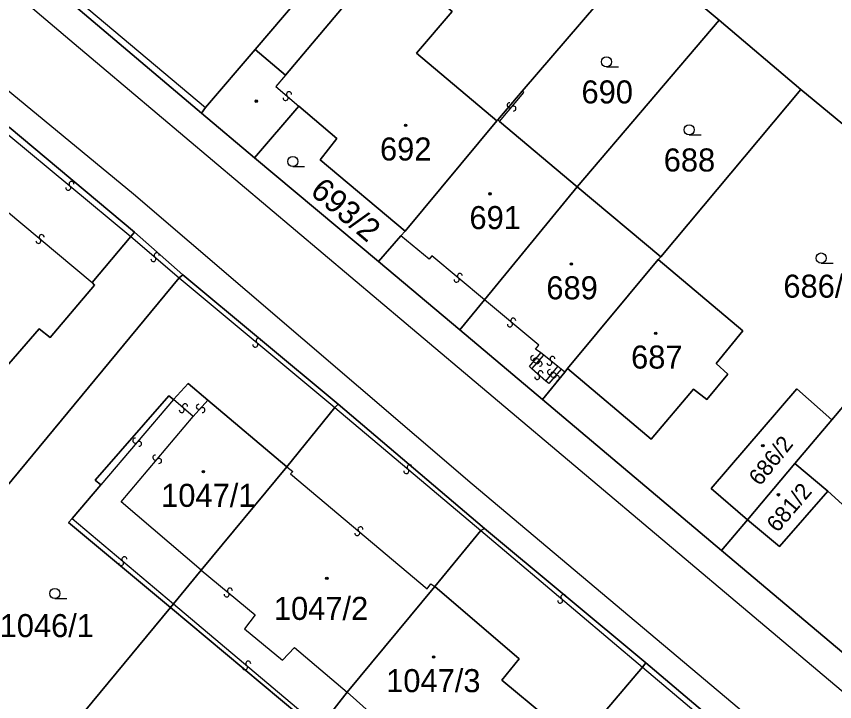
# Model space of a CAD drawing. Extents: x -600309 to -598967, y -1161267 to -1160292.
# Drawn here: x -599674.2 to -599613.9, y -1160422.7 to -1160372.1 of the extents above; entities that cross this region are included whole.
import ezdxf

# ---------------------------------------------------------------- set-up
doc = ezdxf.new("R2010")
doc.units = 0
for name, color, linetype in [('Level 1', 7, 'Continuous'), ('Level 13', 7, 'Continuous'), ('Level 3', 7, 'Continuous'), ('Level 4', 7, 'Continuous'), ('Level 5', 7, 'Continuous'), ('Level 60', 7, 'Continuous')]:
    doc.layers.add(name, color=color, linetype=linetype)

msp = doc.modelspace()

# ---------------------------------------------------------------- linework, layer by layer
at = {"layer": 'Level 1'}
for points in [[(-599656.62, -1160374.55), (-599641.18, -1160356.47)], [(-599660.57, -1160379.26), (-599679.63, -1160363.13)], [(-599636.93, -1160377.64), (-599628.2, -1160367.42)], [(-599654.39, -1160376.45), (-599646.94, -1160367.61), (-599642.11, -1160371.75), (-599644.74, -1160374.82), (-599638.8, -1160379.83)], [(-599622.43, -1160372.39), (-599626.07, -1160369.33)], [(-599632.88, -1160384.7), (-599622.43, -1160372.39)], [(-599616.41, -1160377.52), (-599622.43, -1160372.39)], [(-599660.29, -1160378.84), (-599656.62, -1160374.55)], [(-599656.62, -1160374.55), (-599654.39, -1160376.45)], [(-599638.73, -1160379.74), (-599636.93, -1160377.64)], [(-599626.73, -1160389.85), (-599616.41, -1160377.52)], [(-599610.78, -1160382.16), (-599616.41, -1160377.52)], [(-599660.57, -1160379.26), (-599660.29, -1160378.84)], [(-599656.66, -1160382.54), (-599653.41, -1160378.73)], [(-599645.57, -1160387.95), (-599651.83, -1160382.7), (-599650.61, -1160381.12), (-599653.41, -1160378.73)], [(-599660.57, -1160379.26), (-599656.66, -1160382.54)], [(-599645.57, -1160387.95), (-599638.8, -1160379.83)], [(-599638.8, -1160379.83), (-599638.73, -1160379.74)], [(-599638.61, -1160379.86), (-599638.73, -1160379.74)], [(-599632.88, -1160384.7), (-599638.61, -1160379.86)], [(-599674.75, -1160380.28), (-599665.52, -1160388.04)], [(-599647.52, -1160390.21), (-599656.66, -1160382.54)], [(-599639.71, -1160393.03), (-599632.88, -1160384.7)], [(-599626.73, -1160389.85), (-599632.88, -1160384.7)], [(-599665.78, -1160388.36), (-599665.52, -1160388.04)], [(-599665.52, -1160388.04), (-599661.96, -1160391.18)], [(-599645.88, -1160388.31), (-599645.57, -1160387.95)], [(-599668.63, -1160391.75), (-599665.78, -1160388.36)], [(-599647.52, -1160390.21), (-599645.88, -1160388.31)], [(-599602.94, -1160388.62), (-599614.11, -1160401.87)], [(-599626.92, -1160390.06), (-599626.73, -1160389.85)], [(-599641.54, -1160395.24), (-599647.52, -1160390.21)], [(-599633.59, -1160398.09), (-599626.92, -1160390.06)], [(-599633.59, -1160398.09), (-599627.43, -1160403.3), (-599624.31, -1160399.63), (-599623.34, -1160400.37), (-599621.77, -1160398.51), (-599622.65, -1160397.72), (-599620.68, -1160395.32), (-599626.92, -1160390.06)], [(-599662.23, -1160391.41), (-599685.35, -1160419.37)], [(-599661.96, -1160391.18), (-599662.23, -1160391.41)], [(-599661.96, -1160391.18), (-599650.51, -1160400.73)], [(-599677.5, -1160400.87), (-599672.55, -1160395.16), (-599671.73, -1160395.81), (-599668.47, -1160391.94), (-599668.63, -1160391.75)], [(-599641.54, -1160395.24), (-599639.71, -1160393.03)], [(-599635.45, -1160400.37), (-599641.54, -1160395.24)], [(-599633.79, -1160398.37), (-599633.59, -1160398.09)], [(-599635.45, -1160400.37), (-599633.79, -1160398.37)], [(-599660.1, -1160400.44), (-599661.56, -1160399.19), (-599662.64, -1160400.39)], [(-599614.11, -1160401.87), (-599616.69, -1160399.6), (-599623.02, -1160406.94), (-599620.33, -1160409.25)], [(-599662.64, -1160400.39), (-599662.99, -1160400.12), (-599668.42, -1160406.34), (-599668, -1160406.67)], [(-599654.29, -1160405.35), (-599660.1, -1160400.44)], [(-599622.25, -1160411.52), (-599635.45, -1160400.37)], [(-599650.75, -1160400.98), (-599654.29, -1160405.35)], [(-599650.51, -1160400.73), (-599650.75, -1160400.98)], [(-599650.51, -1160400.73), (-599639.72, -1160409.89)], [(-599616.84, -1160405.1), (-599614.11, -1160401.87)], [(-599605.36, -1160405.01), (-599607.39, -1160403.34), (-599612.29, -1160409.07), (-599614.41, -1160407.14)], [(-599654.29, -1160405.35), (-599660.59, -1160412.97)], [(-599620.33, -1160409.25), (-599616.84, -1160405.1)], [(-599616.84, -1160405.1), (-599614.41, -1160407.14)], [(-599668, -1160406.67), (-599670.1, -1160409.15)], [(-599620.33, -1160409.25), (-599617.98, -1160411.23), (-599614.41, -1160407.14)], [(-599670.1, -1160409.15), (-599670.37, -1160409.45), (-599662.87, -1160415.72)], [(-599620.33, -1160409.25), (-599622.25, -1160411.52)], [(-599643.39, -1160414.17), (-599639.98, -1160410.05)], [(-599639.98, -1160410.05), (-599639.72, -1160409.89)], [(-599639.72, -1160409.89), (-599627.82, -1160419.8)], [(-599622.25, -1160411.52), (-599609.49, -1160422.27)], [(-599660.59, -1160412.97), (-599662.65, -1160415.45)], [(-599643.39, -1160414.17), (-599649.83, -1160421.97)], [(-599643.39, -1160414.17), (-599637.16, -1160419.5), (-599638.43, -1160421.08), (-599635.12, -1160423.85), (-599640.46, -1160430.18), (-599641.97, -1160428.9)], [(-599662.87, -1160415.72), (-599673.83, -1160428.99)], [(-599662.65, -1160415.45), (-599662.87, -1160415.72)], [(-599662.87, -1160415.72), (-599652.04, -1160424.77)], [(-599627.82, -1160419.8), (-599628.07, -1160420.12)], [(-599627.82, -1160419.8), (-599616.41, -1160429.5)], [(-599628.07, -1160420.12), (-599651.62, -1160447.89)], [(-599649.83, -1160421.97), (-599651.85, -1160424.55)]]:
    msp.add_lwpolyline(points, dxfattribs=at)
at = {"layer": 'Level 13'}
for centre, start, end in [((-599654.128, -1160377.861), 356.57541, 228.67341), ((-599654.371, -1160378.139), 176.36096, 48.95096), ((-599637.86, -1160378.68), 87.48788, 319.58588), ((-599637.579, -1160378.919), 267.27342, 139.86342), ((-599670.161, -1160384.479), 357.57343, 229.67143), ((-599670.398, -1160384.761), 177.35898, 49.94898), ((-599672.598, -1160388.681), 177.34538, 49.93538), ((-599672.361, -1160388.399), 357.55983, 229.65783), ((-599663.879, -1160389.741), 356.70505, 228.80304), ((-599664.121, -1160390.019), 176.49059, 49.08059), ((-599641.77, -1160391.54), 177.33555, 49.43354), ((-599641.531, -1160391.26), 357.12109, 229.71109), ((-599637.601, -1160394.559), 357.22582, 229.81582), ((-599637.84, -1160394.84), 177.44028, 49.53828), ((-599656.371, -1160396.049), 357.55734, 229.65534), ((-599656.608, -1160396.331), 177.34289, 49.93289), ((-599636.132, -1160397.322), 88.23661, 320.3346), ((-599635.927, -1160397.497), 86.02496, 318.12295), ((-599635.848, -1160397.557), 268.02215, 140.61215), ((-599635.652, -1160397.742), 265.8105, 138.4005), ((-599634.935, -1160397.674), 179.38459, 51.48259), ((-599634.706, -1160397.385), 359.17014, 231.76014), ((-599635.588, -1160398.442), 355.97235, 228.56235), ((-599634.892, -1160398.362), 88.14062, 320.23862), ((-599635.833, -1160398.718), 176.18681, 48.28481), ((-599634.66, -1160398.55), 86.82514, 319.41514), ((-599634.608, -1160398.597), 267.92617, 140.51617), ((-599634.381, -1160398.791), 267.03959, 139.13759), ((-599661.79, -1160400.881), 356.58932, 229.17932), ((-599662.031, -1160401.159), 176.80377, 48.90177), ((-599660.776, -1160400.915), 85.38552, 317.48352), ((-599660.504, -1160401.164), 265.17106, 137.76106), ((-599665.459, -1160403.41), 86.67742, 319.26742), ((-599665.181, -1160403.651), 266.89187, 138.98987), ((-599663.98, -1160404.669), 87.09557, 319.19356), ((-599663.7, -1160404.91), 266.88111, 139.47111), ((-599645.479, -1160405.66), 177.05573, 49.64573), ((-599645.24, -1160405.38), 357.27019, 229.36819), ((-599649.099, -1160410.24), 177.0241, 49.6141), ((-599648.86, -1160409.96), 357.23855, 229.33655), ((-599666.26, -1160412.16), 357.15362, 229.25161), ((-599666.499, -1160412.44), 176.93916, 49.52916), ((-599658.481, -1160414.479), 357.63821, 229.73621), ((-599658.718, -1160414.761), 177.42376, 50.01376), ((-599634.139, -1160415.22), 176.94349, 49.53349), ((-599633.9, -1160414.94), 357.15795, 229.25594), ((-599657.369, -1160420.14), 177.04104, 49.63104), ((-599657.13, -1160419.86), 357.25549, 229.35349)]:
    msp.add_arc(centre, 0.184, start, end, dxfattribs=at)
at = {"layer": 'Level 3'}
for points in [[(-599698.81, -1160347.45), (-599698.8, -1160347.76), (-599698.67, -1160348.55), (-599698.38, -1160349.34), (-599697.65, -1160350.63), (-599669.96, -1160374.11), (-599645.48, -1160394.78), (-599613.44, -1160421.83), (-599584.31, -1160446.38), (-599566.3, -1160461.83), (-599522.39, -1160498.3), (-599521.56, -1160498.85), (-599520.6, -1160499.11), (-599519.58, -1160499.15), (-599518.68, -1160498.85), (-599517.76, -1160498.26)], [(-599679.35, -1160362.81), (-599660.29, -1160378.84)], [(-599693.63, -1160364.77), (-599691.54, -1160363.79), (-599665.58, -1160385.22), (-599640.62, -1160406.59), (-599616.44, -1160426.96), (-599585.44, -1160452.72), (-599523.33, -1160505.29), (-599522.05, -1160506.67), (-599520.59, -1160509.01), (-599519.78, -1160511.04), (-599519.42, -1160513.49)], [(-599654.39, -1160376.45), (-599655.09, -1160377.28), (-599653.41, -1160378.73)], [(-599638.61, -1160379.86), (-599636.83, -1160377.73), (-599636.93, -1160377.64)], [(-599678.41, -1160385.08), (-599674.77, -1160380.87), (-599665.78, -1160388.36)], [(-599676.32, -1160385.34), (-599668.63, -1160391.75)], [(-599665.78, -1160388.36), (-599662.23, -1160391.41)], [(-599639.71, -1160393.03), (-599643.59, -1160389.77), (-599643.8, -1160390.03), (-599645.88, -1160388.31)], [(-599662.23, -1160391.41), (-599650.75, -1160400.98)], [(-599635.57, -1160396.93), (-599635.97, -1160396.66), (-599635.72, -1160396.37), (-599639.71, -1160393.03)], [(-599636.23, -1160398.12), (-599636.4, -1160397.95), (-599635.57, -1160396.93)], [(-599635.35, -1160397.12), (-599635.57, -1160396.93)], [(-599636.23, -1160398.12), (-599635.35, -1160397.12)], [(-599634.3, -1160397.94), (-599635.35, -1160397.12)], [(-599635.19, -1160399.03), (-599636.23, -1160398.12)], [(-599635.19, -1160399.03), (-599634.3, -1160397.94)], [(-599634.07, -1160398.14), (-599634.97, -1160399.2), (-599635.19, -1160399.03)], [(-599634.07, -1160398.14), (-599634.3, -1160397.94)], [(-599633.79, -1160398.37), (-599634.07, -1160398.14)], [(-599662.64, -1160400.39), (-599668, -1160406.67)], [(-599661.18, -1160401.64), (-599662.64, -1160400.39)], [(-599661.18, -1160401.64), (-599660.1, -1160400.44)], [(-599650.75, -1160400.98), (-599639.98, -1160410.05)], [(-599660.59, -1160412.97), (-599666.51, -1160407.93), (-599661.18, -1160401.64)], [(-599654.29, -1160405.35), (-599653.84, -1160405.69), (-599654.01, -1160405.86), (-599643.94, -1160414.35), (-599643.67, -1160413.99), (-599643.39, -1160414.17)], [(-599670.1, -1160409.15), (-599662.65, -1160415.45)], [(-599639.98, -1160410.05), (-599628.07, -1160420.12)], [(-599660.59, -1160412.97), (-599656.62, -1160416.27), (-599657.41, -1160417.31), (-599654.61, -1160419.6), (-599653.72, -1160418.68), (-599649.83, -1160421.97)], [(-599662.65, -1160415.45), (-599651.85, -1160424.55)], [(-599628.07, -1160420.12), (-599616.6, -1160429.82)], [(-599649.83, -1160421.97), (-599643.84, -1160427.32), (-599641.97, -1160428.9)]]:
    msp.add_lwpolyline(points, dxfattribs=at)
at = {"layer": 'Level 5'}
for p, q in [((-599630.72, -1160375.84), (-599629.845, -1160375.84)), ((-599624.63, -1160380.86), (-599623.755, -1160380.86)), ((-599653.85, -1160383.2), (-599652.975, -1160383.2)), ((-599614.9, -1160390.32), (-599614.025, -1160390.32)), ((-599671.39, -1160415.07), (-599670.515, -1160415.07))]:
    msp.add_line(p, q, dxfattribs=at)
for centre, radius in [((-599630.72, -1160375.465), 0.375), ((-599656.54, -1160378.37), 0.09), ((-599656.54, -1160378.37), 0.0521), ((-599645.53, -1160380.15), 0.09), ((-599645.53, -1160380.15), 0.0521), ((-599624.63, -1160380.485), 0.375), ((-599653.85, -1160382.825), 0.375), ((-599639.31, -1160385.21), 0.09), ((-599639.31, -1160385.21), 0.0521), ((-599614.9, -1160389.945), 0.375), ((-599633.31, -1160390.39), 0.09), ((-599633.31, -1160390.39), 0.0521), ((-599627.1, -1160395.5), 0.09), ((-599627.1, -1160395.5), 0.0521), ((-599619.2, -1160403.79), 0.09), ((-599619.2, -1160403.79), 0.0521), ((-599660.44, -1160405.7), 0.09), ((-599660.44, -1160405.7), 0.0521), ((-599618.05, -1160407.41), 0.09), ((-599618.05, -1160407.41), 0.0521), ((-599651.34, -1160413.58), 0.09), ((-599651.34, -1160413.58), 0.0521), ((-599671.39, -1160414.695), 0.375), ((-599643.47, -1160419.37), 0.09), ((-599643.47, -1160419.37), 0.0521)]:
    msp.add_circle(centre, radius, dxfattribs=at)
at = {"layer": 'Level 60'}
for points in [[(-599660.79, -1160340.46), (-599660.58, -1160340.22), (-599641.18, -1160356.47), (-599656.62, -1160374.55), (-599660.29, -1160378.84), (-599660.57, -1160379.26), (-599679.63, -1160363.13), (-599679.35, -1160362.81), (-599679.06, -1160362.49), (-599676.53, -1160364.67), (-599673.09, -1160360.46), (-599675.57, -1160358.45), (-599671.15, -1160353.22), (-599669.93, -1160351.78)], [(-599603.2, -1160373.3), (-599610.78, -1160382.16), (-599616.41, -1160377.52), (-599622.43, -1160372.39), (-599626.07, -1160369.33), (-599615.23, -1160356.89), (-599612.3, -1160359.33), (-599612.54, -1160359.7), (-599608.53, -1160363.1), (-599605.88, -1160360.21), (-599605.12, -1160360.83), (-599604.84, -1160361.02), (-599601.12, -1160356.8), (-599601.37, -1160356.6), (-599602.17, -1160355.95), (-599601.96, -1160355.73), (-599605, -1160353.12), (-599604.4, -1160352.42), (-599608.62, -1160348.79), (-599606.84, -1160346.83), (-599606.66, -1160346.5), (-599591.35, -1160359.41), (-599591.6, -1160359.69), (-599601.42, -1160371.19)], [(-599641.18, -1160356.47), (-599628.2, -1160367.42), (-599636.93, -1160377.64), (-599638.73, -1160379.74), (-599638.8, -1160379.83), (-599644.74, -1160374.82), (-599642.11, -1160371.75), (-599646.94, -1160367.61), (-599654.39, -1160376.45), (-599656.62, -1160374.55)], [(-599626.07, -1160369.33), (-599622.43, -1160372.39), (-599632.88, -1160384.7), (-599638.61, -1160379.86), (-599638.73, -1160379.74), (-599636.93, -1160377.64), (-599628.2, -1160367.42)], [(-599638.8, -1160379.83), (-599645.57, -1160387.95), (-599651.83, -1160382.7), (-599650.61, -1160381.12), (-599653.41, -1160378.73), (-599656.66, -1160382.54), (-599660.57, -1160379.26), (-599660.29, -1160378.84), (-599656.62, -1160374.55), (-599654.39, -1160376.45), (-599646.94, -1160367.61), (-599642.11, -1160371.75), (-599644.74, -1160374.82)], [(-599622.43, -1160372.39), (-599616.41, -1160377.52), (-599626.73, -1160389.85), (-599632.88, -1160384.7)], [(-599610.78, -1160382.16), (-599610.52, -1160382.34), (-599602.94, -1160388.62), (-599614.11, -1160401.87), (-599616.69, -1160399.6), (-599623.02, -1160406.94), (-599620.33, -1160409.25), (-599622.25, -1160411.52), (-599635.45, -1160400.37), (-599633.79, -1160398.37), (-599633.59, -1160398.09), (-599627.43, -1160403.3), (-599624.31, -1160399.63), (-599623.34, -1160400.37), (-599621.77, -1160398.51), (-599622.65, -1160397.72), (-599620.68, -1160395.32), (-599626.92, -1160390.06), (-599626.73, -1160389.85), (-599616.41, -1160377.52)], [(-599651.83, -1160382.7), (-599645.57, -1160387.95), (-599645.88, -1160388.31), (-599647.52, -1160390.21), (-599656.66, -1160382.54), (-599653.41, -1160378.73), (-599650.61, -1160381.12)], [(-599639.71, -1160393.03), (-599641.54, -1160395.24), (-599647.52, -1160390.21), (-599645.88, -1160388.31), (-599645.57, -1160387.95), (-599638.8, -1160379.83), (-599638.73, -1160379.74), (-599638.61, -1160379.86), (-599632.88, -1160384.7)], [(-599675.06, -1160380.63), (-599674.75, -1160380.28), (-599665.52, -1160388.04), (-599665.78, -1160388.36), (-599668.63, -1160391.75), (-599668.47, -1160391.94), (-599671.73, -1160395.81), (-599672.55, -1160395.16), (-599677.5, -1160400.87), (-599677.17, -1160402.07), (-599677.02, -1160402.58), (-599686.89, -1160404.7), (-599687.23, -1160403.03), (-599696.26, -1160404.98), (-599702.83, -1160402.28), (-599703.23, -1160403.06), (-599707.81, -1160401.05), (-599703.64, -1160391.75), (-599703.42, -1160391.42), (-599702.78, -1160389.9), (-599702.61, -1160389.5), (-599699.21, -1160390.81), (-599681.47, -1160386.96), (-599680.86, -1160387.41)], [(-599626.92, -1160390.06), (-599633.59, -1160398.09), (-599633.79, -1160398.37), (-599635.45, -1160400.37), (-599641.54, -1160395.24), (-599639.71, -1160393.03), (-599632.88, -1160384.7), (-599626.73, -1160389.85)], [(-599595.65, -1160395.03), (-599590.35, -1160399.59), (-599599.14, -1160410.31), (-599599.56, -1160409.95), (-599601.1, -1160411.75), (-599602.62, -1160410.48), (-599601.1, -1160408.63), (-599605.36, -1160405.01), (-599607.39, -1160403.34), (-599612.29, -1160409.07), (-599614.41, -1160407.14), (-599616.84, -1160405.1), (-599614.11, -1160401.87), (-599602.94, -1160388.62)], [(-599633.59, -1160398.09), (-599626.92, -1160390.06), (-599620.68, -1160395.32), (-599622.65, -1160397.72), (-599621.77, -1160398.51), (-599623.34, -1160400.37), (-599624.31, -1160399.63), (-599627.43, -1160403.3)], [(-599662.23, -1160391.41), (-599661.96, -1160391.18), (-599650.51, -1160400.73), (-599650.75, -1160400.98), (-599654.29, -1160405.35), (-599660.1, -1160400.44), (-599661.56, -1160399.19), (-599662.64, -1160400.39), (-599662.99, -1160400.12), (-599668.42, -1160406.34), (-599668, -1160406.67), (-599670.1, -1160409.15), (-599670.37, -1160409.45), (-599662.87, -1160415.72), (-599673.83, -1160428.99), (-599679.79, -1160424.13), (-599675.68, -1160419.27), (-599677.74, -1160417.49), (-599680.04, -1160415.54), (-599684.21, -1160420.41), (-599685.35, -1160419.37)], [(-599660.1, -1160400.44), (-599654.29, -1160405.35), (-599660.59, -1160412.97), (-599662.65, -1160415.45), (-599662.87, -1160415.72), (-599670.37, -1160409.45), (-599670.1, -1160409.15), (-599668, -1160406.67), (-599668.42, -1160406.34), (-599662.99, -1160400.12), (-599662.64, -1160400.39), (-599661.56, -1160399.19)], [(-599616.69, -1160399.6), (-599614.11, -1160401.87), (-599616.84, -1160405.1), (-599620.33, -1160409.25), (-599623.02, -1160406.94)], [(-599650.75, -1160400.98), (-599650.51, -1160400.73), (-599639.72, -1160409.89), (-599639.98, -1160410.05), (-599643.39, -1160414.17), (-599649.83, -1160421.97), (-599651.85, -1160424.55), (-599652.04, -1160424.77), (-599662.87, -1160415.72), (-599662.65, -1160415.45), (-599660.59, -1160412.97), (-599654.29, -1160405.35)], [(-599607.81, -1160420.3), (-599609.49, -1160422.27), (-599622.25, -1160411.52), (-599620.33, -1160409.25), (-599617.98, -1160411.23), (-599614.41, -1160407.14), (-599612.29, -1160409.07), (-599607.39, -1160403.34), (-599605.36, -1160405.01), (-599601.1, -1160408.63), (-599602.62, -1160410.48), (-599601.1, -1160411.75), (-599599.56, -1160409.95), (-599599.14, -1160410.31), (-599600.57, -1160412.14), (-599607.59, -1160420.1)], [(-599620.33, -1160409.25), (-599616.84, -1160405.1), (-599614.41, -1160407.14), (-599617.98, -1160411.23)], [(-599654.87, -1160445.22), (-599660.99, -1160440.02), (-599663.05, -1160438.23), (-599652.04, -1160424.77), (-599644.8, -1160430.88), (-599644.59, -1160430.6), (-599643.74, -1160429.7), (-599643.11, -1160430.25), (-599641.97, -1160428.9), (-599640.46, -1160430.18), (-599635.12, -1160423.85), (-599638.43, -1160421.08), (-599637.16, -1160419.5), (-599643.39, -1160414.17), (-599639.98, -1160410.05), (-599639.72, -1160409.89), (-599627.82, -1160419.8), (-599628.07, -1160420.12), (-599651.62, -1160447.89)], [(-599644.8, -1160430.88), (-599652.04, -1160424.77), (-599651.85, -1160424.55), (-599649.83, -1160421.97), (-599643.39, -1160414.17), (-599637.16, -1160419.5), (-599638.43, -1160421.08), (-599635.12, -1160423.85), (-599640.46, -1160430.18), (-599641.97, -1160428.9), (-599643.11, -1160430.25), (-599643.74, -1160429.7), (-599644.59, -1160430.6)], [(-599663.05, -1160438.23), (-599671.51, -1160431.19), (-599673.83, -1160428.99), (-599662.87, -1160415.72), (-599652.04, -1160424.77)], [(-599628.07, -1160420.12), (-599627.82, -1160419.8), (-599616.41, -1160429.5), (-599616.6, -1160429.82), (-599620.07, -1160434.09), (-599626.1, -1160429.08), (-599633.47, -1160437.77), (-599630.88, -1160439.95), (-599630.11, -1160439.14), (-599626.66, -1160442), (-599631.85, -1160447.63), (-599634.01, -1160445.75), (-599635.91, -1160447.77), (-599639.3, -1160444.71), (-599645.87, -1160452.76), (-599651.62, -1160447.89)]]:
    msp.add_lwpolyline(points, close=True, dxfattribs=at)
for points in [[(-599679.63, -1160363.13), (-599660.57, -1160379.26), (-599656.66, -1160382.54), (-599647.52, -1160390.21), (-599641.54, -1160395.24), (-599635.45, -1160400.37), (-599622.25, -1160411.52), (-599609.49, -1160422.27), (-599603.49, -1160427.42)], [(-599616.41, -1160429.5), (-599627.82, -1160419.8), (-599639.72, -1160409.89), (-599650.51, -1160400.73), (-599661.96, -1160391.18), (-599665.52, -1160388.04), (-599674.75, -1160380.28)], [(-599677.5, -1160400.87), (-599672.55, -1160395.16), (-599671.73, -1160395.81), (-599668.47, -1160391.94), (-599668.63, -1160391.75), (-599665.78, -1160388.36), (-599665.52, -1160388.04), (-599661.96, -1160391.18), (-599662.23, -1160391.41), (-599685.35, -1160419.37)]]:
    msp.add_lwpolyline(points, dxfattribs=at)

# ---------------------------------------------------------------- texts
at = {"layer": 'Level 4'}
for s, p in [('690', (-599632.568, -1160378.54)), ('692', (-599647.419, -1160382.75)), ('688', (-599626.506, -1160383.56)), ('691', (-599640.827, -1160387.81)), ('689', (-599635.158, -1160392.99)), ('686/1', (-599617.686, -1160392.87)), ('687', (-599628.912, -1160398.1)), ('1047/1', (-599663.551, -1160408.3)), ('1047/2', (-599655.243, -1160416.64)), ('1046/1', (-599675.457, -1160417.91)), ('1047/3', (-599646.965, -1160421.97))]:
    msp.add_text(s, height=1.7, dxfattribs=at).set_placement(p)
for s, height, rotation, p in [('693/2', 1.7, 319.59999, (-599652.65, -1160385.17)), ('686/2', 1.2, 51.3, (-599619.408, -1160406.819)), ('681/2', 1.2, 49.5, (-599618.12, -1160410.25))]:
    msp.add_text(s, height=height, rotation=rotation, dxfattribs=at).set_placement(p)

doc.saveas('drawing.dxf')
